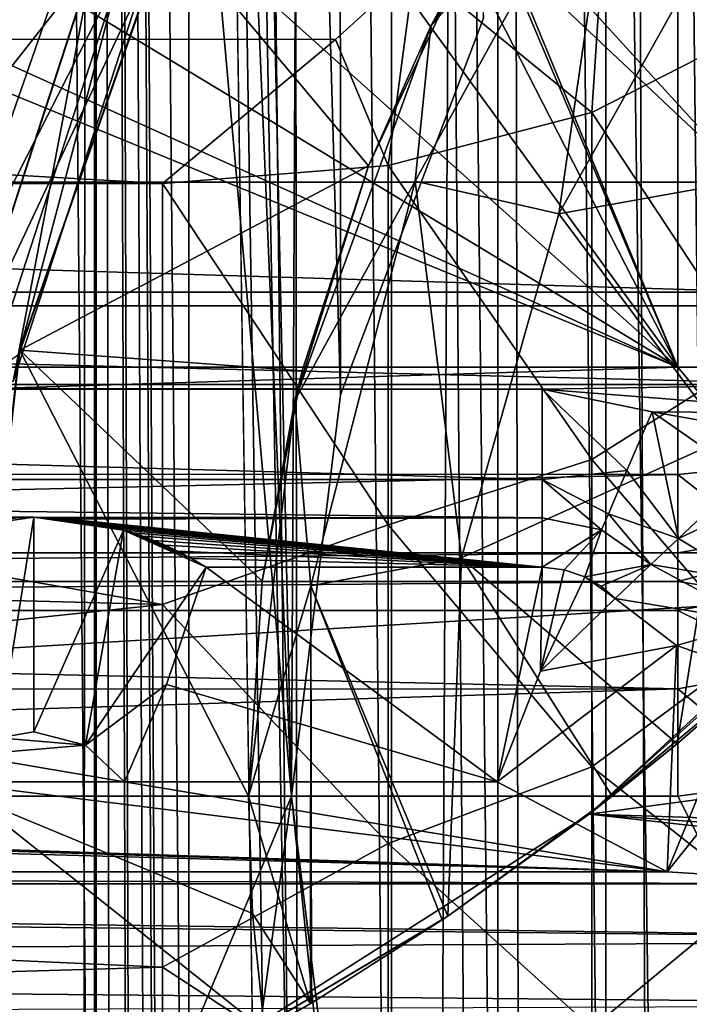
# Model space of a CAD drawing. Header units: metres. Extents: x -104 to 104, y -111 to 38.
# Tile 622 of 656: x 2.47 to 4.03, y -5.48 to -3.19. Entities that reach past the tile are written whole.
import ezdxf

# ---------------------------------------------------------------- set-up
doc = ezdxf.new("R2010")
doc.units = ezdxf.units.M
doc.layers.add('solid_509367_AD153', color=7, linetype='CONTINUOUS')

msp = doc.modelspace()

# ---------------------------------------------------------------- linework, layer by layer
at = {"layer": 'solid_509367_AD153'}
for points in [[(1.674048, 19.959681, 77.69825), (2.28966, -88.317627, 77.696724), (2.574146, -87.997528, 77.695862)], [(2.630917, 19.856411, 77.695671), (1.674048, 19.959681, 77.69825), (2.574146, -87.997528, 77.695862)], [(2.630917, 19.856411, 77.695671), (2.574146, -87.997528, 77.695862), (2.815707, -87.640511, 77.695045)], [(2.630917, 19.856411, 77.695671), (3.293016, -21.908606, 77.693222), (3.370543, -21.505487, 77.692902)], [(3.581512, 19.707483, 77.691986), (2.630917, 19.856411, 77.695671), (3.370543, -21.505487, 77.692902)], [(2.630917, 19.856411, 77.695671), (3.25963, -22.351816, 77.693359), (3.293016, -21.908606, 77.693222)], [(2.630917, 19.856411, 77.695671), (3.25963, -86, 77.693359), (3.25963, -22.351816, 77.693359)], [(2.630917, 19.856411, 77.695671), (3.230565, -86.43187, 77.693474), (3.25963, -86, 77.693359)], [(2.630917, 19.856411, 77.695671), (3.146617, -86.849998, 77.69381), (3.230565, -86.43187, 77.693474)], [(2.630917, 19.856411, 77.695671), (3.006725, -87.257118, 77.694351), (3.146617, -86.849998, 77.69381)], [(2.630917, 19.856411, 77.695671), (2.815707, -87.640511, 77.695045), (3.006725, -87.257118, 77.694351)], [(3.581512, 19.707483, 77.691986), (3.370543, -21.505487, 77.692902), (3.656184, -20.795595, 77.691643)], [(3.581512, 19.707483, 77.691986), (4.133867, -20.13625, 77.689316), (4.445875, -19.842402, 77.687645)], [(4.524728, 19.512913, 77.687202), (3.581512, 19.707483, 77.691986), (4.445875, -19.842402, 77.687645)], [(3.581512, 19.707483, 77.691986), (3.656184, -20.795595, 77.691643), (4.133867, -20.13625, 77.689316)], [(-88.5, -7.5, -19), (-88.5, 19.5, -19), (88.5, 19.5, -19)], [(-36.57795, -7.5, -19), (-88.5, -7.5, -19), (88.5, 19.5, -19)], [(-34.248123, -7.626659, -19), (-36.57795, -7.5, -19), (88.5, 19.5, -19)], [(-31.945723, -8.004942, -19), (-34.248123, -7.626659, -19), (88.5, 19.5, -19)], [(31.945723, -8.004942, -19), (-31.945723, -8.004942, -19), (88.5, 19.5, -19)], [(3.1, -5, 9.95), (1.074822, 17.817303, 9.95), (0.210047, -11.912165, 9.95)], [(3.1, -5, 9.95), (2.141101, 17.721045, 9.95), (1.074822, 17.817303, 9.95)], [(3.1, -5, 9.95), (3.203938, 17.559444, 9.95), (2.141101, 17.721045, 9.95)], [(3.1, -5, 9.95), (3.213941, -4.064489, 9.95), (3.203938, 17.559444, 9.95)], [(3.213941, -4.064489, 9.95), (3.54769, -3.186678, 9.95), (3.203938, 17.559444, 9.95)], [(2.092191, -8.318608, 8.396935), (2.645041, 15.95874, 8.518234), (2.645041, -8.3441, 8.518234)], [(2.092191, -8.318608, 8.396935), (2.092191, 15.933249, 8.396935), (2.645041, 15.95874, 8.518234)], [(3.1, -5, 8.530148), (2.645041, -8.3441, 8.518234), (2.645041, 15.95874, 8.518234)], [(3.213895, -4.064669, 8.533131), (3.1, -5, 8.530148), (2.645041, 15.95874, 8.518234)], [(3.547537, -3.186964, 8.541867), (3.213895, -4.064669, 8.533131), (2.645041, 15.95874, 8.518234)], [(2.43484, 15.591616, -15.414058), (2.434789, -7.976449, -15.414016), (2.641419, -7.942308, -15.57002)], [(2.641453, 15.557263, -15.570044), (2.43484, 15.591616, -15.414058), (2.641419, -7.942308, -15.57002)], [(2.641453, 15.557263, -15.570044), (2.641419, -7.942308, -15.57002), (2.721288, -7.929126, -15.623212)], [(2.641453, 15.557263, -15.570044), (2.721288, -7.929126, -15.623212), (2.86097, -7.906126, -15.707764)], [(2.860988, 15.520916, -15.707774), (2.641453, 15.557263, -15.570044), (2.86097, -7.906126, -15.707764)], [(2.860988, 15.520916, -15.707774), (2.86097, -7.906126, -15.707764), (3.11483, -7.863811, -15.836601)], [(3.092076, 15.482354, -15.826265), (2.860988, 15.520916, -15.707774), (3.11483, -7.863811, -15.836601)], [(3.092076, 15.482354, -15.826265), (3.11483, -7.863811, -15.836601), (3.332802, -7.82711, -15.92442)], [(3.332809, 15.441798, -15.924423), (3.092076, 15.482354, -15.826265), (3.332802, -7.82711, -15.92442)], [(3.332809, 15.441798, -15.924423), (3.332802, -7.82711, -15.92442), (3.518535, -7.796048, -15.984181)], [(3.332809, 15.441798, -15.924423), (3.518535, -7.796048, -15.984181), (3.580386, -7.785806, -16.001171)], [(3.580391, 15.400476, -16.001173), (3.332809, 15.441798, -15.924423), (3.580386, -7.785806, -16.001171)], [(3.580391, 15.400476, -16.001173), (3.580386, -7.785806, -16.001171), (3.832564, -7.744149, -16.056072)], [(3.832566, 15.358799, -16.056074), (3.580391, 15.400476, -16.001173), (3.832564, -7.744149, -16.056072)], [(3.832566, 15.358799, -16.056074), (3.832564, -7.744149, -16.056072), (3.93243, -7.727594, -16.071625)], [(3.832566, 15.358799, -16.056074), (3.93243, -7.727594, -16.071625), (4.087758, -7.701716, -16.089031)], [(4.087759, 15.316357, -16.089031), (3.832566, 15.358799, -16.056074), (4.087758, -7.701716, -16.089031)], [(-4.166118, 4.281118, 67.5), (-3, 4.281118, 67.5), (4.166118, -3.569052, 67.5)], [(-4.166118, -3.569052, 67.5), (-4.166118, 4.281118, 67.5), (4.166118, -3.569052, 67.5)], [(-3, 4.281118, 67.5), (3, 4.281118, 67.5), (4.166118, -3.569052, 67.5)], [(3, 4.281118, 67.5), (4.166118, 4.281118, 67.5), (4.166118, -3.569052, 67.5)], [(1.900831, 1.082291, 65.5), (4, -4, 65.5), (4, 4, 65.5)], [(4.25, -4, 65.433014), (4, 4, 65.5), (4, -4, 65.5)], [(4.25, -4, 65.433014), (4.25, 4, 65.433014), (4, 4, 65.5)], [(1.900831, 1.082291, 65.5), (2.153652, 0.36567, 65.5), (4, -4, 65.5)], [(2.153652, 0.36567, 65.5), (2.150407, -0.38238, 65.5), (4, -4, 65.5)], [(2.150407, -0.38238, 65.5), (1.892345, -1.097086, 65.5), (4, -4, 65.5)], [(1.892345, -1.097086, 65.5), (1.40687, -1.673021, 65.5), (4, -4, 65.5)], [(1.40687, -1.673021, 65.5), (0.769282, -2.043838, 65.5), (4, -4, 65.5)], [(-15.982141, -1.944209, 21.049999), (-15.631022, -3.857101, 21.049999), (15.982138, -1.944239, 21.049999)], [(-15.631022, -3.857101, 21.049999), (15.63101, -3.857155, 21.049999), (15.982138, -1.944239, 21.049999)], [(-0.77342, -2.042502, 65.5), (-4, -4, 65.5), (4, -4, 65.5)], [(0, -2.1875, 65.5), (-0.77342, -2.042502, 65.5), (4, -4, 65.5)], [(0.769282, -2.043838, 65.5), (0, -2.1875, 65.5), (4, -4, 65.5)], [(3.934683, -2.430208, 11.45), (3.424939, -3.205859, 11.45), (3.492352, -3.077835, 9.95)], [(3.85801, -2.714065, 12.399945), (3.424939, -3.205859, 11.45), (3.934683, -2.430208, 11.45)], [(4.191648, -2.625825, 36.64381), (4.175959, -3.214426, 37.083645), (3.833005, -2.895817, 36.385338)], [(2.625143, -2.906857, 11.15), (0.850323, -3.314128, 11.15), (0.926114, -2.667244, 11.15)], [(3.388434, -3.566754, 12.399945), (3.424939, -3.205859, 11.45), (3.85801, -2.714065, 12.399945)], [(3.388434, -3.566754, 12.399945), (3.85801, -2.714065, 12.399945), (3.722544, -3.64249, 13.298095)], [(3.85801, -2.714065, 12.399945), (4.129442, -2.915667, 13.298095), (3.722544, -3.64249, 13.298095)], [(2.625143, -2.906857, 11.15), (2.270089, -3.927758, 11.15), (0.850323, -3.314128, 11.15)], [(2.287136, -2.901698, 11.072395), (1.953861, -3.92741, 11.072395), (2.637361, -3.057628, 10.840785)], [(2.698499, -3.084849, 11.091421), (2.270089, -3.927758, 11.15), (2.625143, -2.906857, 11.15)], [(2.636623, -3.057299, 10.258378), (2.328063, -4.006949, 10.258378), (2.288363, -2.902244, 10.028094)], [(3.833005, -2.895817, 36.385338), (3.799669, -3.406651, 36.759743), (3.386393, -3.068402, 36.208347)], [(3.833005, -2.895817, 36.385338), (4.175959, -3.214426, 37.083645), (3.799669, -3.406651, 36.759743)], [(3.722544, -3.64249, 13.298095), (4.129442, -2.915667, 13.298095), (4.381695, -3.52501, 14.089865)], [(2.814644, -2.974296, 9.95), (2.467653, -3.960919, 9.95), (2.8056, -2.992635, 10.95)], [(3.279583, -3.53094, 9.95), (2.467653, -3.960919, 9.95), (2.814644, -2.974296, 9.95)], [(3.492352, -3.077835, 9.95), (3.279583, -3.53094, 9.95), (2.814644, -2.974296, 9.95)], [(2.8056, -2.992635, 10.95), (2.46533, -3.970791, 10.95), (2.698499, -3.084849, 11.091421)], [(2.467653, -3.960919, 9.95), (2.46533, -3.970791, 10.95), (2.8056, -2.992635, 10.95)], [(-3.208323, -3.231316, 36.290443), (-3.386992, -3.06725, 36.207783), (3.386393, -3.068402, 36.208347)], [(-3.208323, -3.231316, 36.290443), (3.386393, -3.068402, 36.208347), (3.202649, -3.236932, 36.293369)], [(1.953861, -3.92741, 11.072395), (2.328854, -4.007117, 10.840785), (2.637361, -3.057628, 10.840785)], [(2.451613, -4.033211, 10.549445), (2.328063, -4.006949, 10.258378), (2.636623, -3.057299, 10.258378)], [(2.637361, -3.057628, 10.840785), (2.328854, -4.007117, 10.840785), (2.752013, -3.108675, 10.549445)], [(2.752013, -3.108675, 10.549445), (2.451613, -4.033211, 10.549445), (2.636623, -3.057299, 10.258378)], [(3.32533, -3.530046, 36.551819), (3.202649, -3.236932, 36.293369), (3.386393, -3.068402, 36.208347)], [(3.799669, -3.406651, 36.759743), (3.32533, -3.530046, 36.551819), (3.386393, -3.068402, 36.208347)], [(2.698499, -3.084849, 11.091421), (2.394315, -4.021031, 11.091421), (2.270089, -3.927758, 11.15)], [(2.46533, -3.970791, 10.95), (2.394315, -4.021031, 11.091421), (2.698499, -3.084849, 11.091421)], [(3.424939, -3.205859, 11.45), (3.279583, -3.53094, 9.95), (3.492352, -3.077835, 9.95)], [(2.328854, -4.007117, 10.840785), (2.451613, -4.033211, 10.549445), (2.752013, -3.108675, 10.549445)], [(3.213941, -4.064489, 9.95), (3.213895, -4.064669, 8.533131), (3.547537, -3.186964, 8.541867)], [(3.213941, -4.064489, 9.95), (3.547537, -3.186964, 8.541867), (3.54769, -3.186678, 9.95)], [(3.424939, -3.205859, 11.45), (3.107684, -4.078112, 11.45), (3.279583, -3.53094, 9.95)], [(3.388434, -3.566754, 12.399945), (3.107684, -4.078112, 11.45), (3.424939, -3.205859, 11.45)], [(-3.208323, -3.231316, 36.290443), (3.202649, -3.236932, 36.293369), (2.8, -3.57251, 36.480267)], [(-2.8, -3.57251, 36.480267), (-3.208323, -3.231316, 36.290443), (2.8, -3.57251, 36.480267)], [(4.175959, -3.214426, 37.083645), (4.175958, -3.977422, 37.616398), (3.799669, -3.406651, 36.759743)], [(3.32533, -3.530046, 36.551819), (2.8, -3.57251, 36.480267), (3.202649, -3.236932, 36.293369)], [(3.799669, -3.406651, 36.759743), (3.799669, -4.215273, 37.324356), (3.32533, -3.530046, 36.551819)], [(4.175958, -3.977422, 37.616398), (3.799669, -4.215273, 37.324356), (3.799669, -3.406651, 36.759743)], [(3.279583, -3.53094, 9.95), (3.124857, -4.008862, 9.95), (2.467653, -3.960919, 9.95)], [(3.32533, -3.530046, 36.551819), (3.32533, -4.367959, 37.136887), (2.8, -3.57251, 36.480267)], [(3.107684, -4.078112, 11.45), (3.124857, -4.008862, 9.95), (3.279583, -3.53094, 9.95)], [(3.799669, -4.215273, 37.324356), (3.32533, -4.367959, 37.136887), (3.32533, -3.530046, 36.551819)], [(3.722544, -3.64249, 13.298095), (4.381695, -3.52501, 14.089865), (4.112917, -4.165814, 14.089865)], [(-4.219228, -3.825426, 67.5), (-4.166118, -3.569052, 67.5), (4.219233, -3.825437, 67.5)], [(-4.166118, -3.569052, 67.5), (4.166118, -3.569052, 67.5), (4.219233, -3.825437, 67.5)], [(2.8, -4.552924, 37.182964), (-2.8, -3.57251, 36.480267), (2.8, -3.57251, 36.480267)], [(2.8, -4.552924, 37.182964), (-2.8, -4.404294, 37.059212), (-2.8, -3.57251, 36.480267)], [(3.32533, -4.367959, 37.136887), (2.8, -4.552924, 37.182964), (2.8, -3.57251, 36.480267)], [(3.145533, -4.509399, 12.399945), (3.107684, -4.078112, 11.45), (3.388434, -3.566754, 12.399945)], [(3.145533, -4.509399, 12.399945), (3.388434, -3.566754, 12.399945), (3.496346, -4.444159, 13.298095)], [(3.388434, -3.566754, 12.399945), (3.722544, -3.64249, 13.298095), (3.496346, -4.444159, 13.298095)], [(3.496346, -4.444159, 13.298095), (3.722544, -3.64249, 13.298095), (4.112917, -4.165814, 14.089865)], [(-4.368894, -4.04026, 67.5), (-4.219228, -3.825426, 67.5), (4.368894, -4.04026, 67.5)], [(-4.219228, -3.825426, 67.5), (4.219233, -3.825437, 67.5), (4.368894, -4.04026, 67.5)], [(-15.631022, -3.857101, 21.049999), (-15.052203, -5.712808, 21.049999), (15.63101, -3.857155, 21.049999)], [(-15.052203, -5.712808, 21.049999), (15.052176, -5.712878, 21.049999), (15.63101, -3.857155, 21.049999)], [(2.467653, -3.960919, 9.95), (2.35, -5, 9.95), (2.46533, -3.970791, 10.95)], [(3, -5, 9.95), (2.35, -5, 9.95), (2.467653, -3.960919, 9.95)], [(3.031587, -4.498794, 9.95), (3, -5, 9.95), (2.467653, -3.960919, 9.95)], [(3.124857, -4.008862, 9.95), (3.031587, -4.498794, 9.95), (2.467653, -3.960919, 9.95)], [(4.175958, -3.977422, 37.616398), (4.175958, -4.653589, 38.255764), (3.799669, -4.215273, 37.324356)], [(4, -4, 65.5), (-4, -4, 65.5), (-4, -4.249773, 65.433144)], [(4, -4.25, 65.433014), (4, -4, 65.5), (-4, -4.249773, 65.433144)], [(3.107684, -4.078112, 11.45), (3.031587, -4.498794, 9.95), (3.124857, -4.008862, 9.95)], [(4.191342, -4.23097, 65.400055), (4.25, -4, 65.433014), (4, -4, 65.5)], [(4, -4.25, 65.433014), (4.191342, -4.23097, 65.400055), (4, -4, 65.5)], [(-4.368894, -4.04026, 67.5), (4.368894, -4.04026, 67.5), (3.684052, -4.051118, 67.5)], [(-3.684052, -4.051118, 67.5), (-4.368894, -4.04026, 67.5), (3.684052, -4.051118, 67.5)], [(3.684052, -4.262322, 67.413055), (-3.684052, -4.051118, 67.5), (3.684052, -4.051118, 67.5)], [(-3.684052, -4.262322, 67.413055), (-3.684052, -4.051118, 67.5), (3.684052, -4.262322, 67.413055)], [(4.368894, -4.04026, 67.5), (4.410144, -4.107929, 67.5), (3.684052, -4.051118, 67.5)], [(4.410144, -4.107929, 67.5), (3.940426, -4.104228, 67.5), (3.684052, -4.051118, 67.5)], [(3.881552, -4.241053, 67.460243), (3.684052, -4.051118, 67.5), (3.940426, -4.104228, 67.5)], [(3.881552, -4.241053, 67.460243), (3.684052, -4.262322, 67.413055), (3.684052, -4.051118, 67.5)], [(3.107684, -4.078112, 11.45), (3, -5, 11.45), (3.031587, -4.498794, 9.95)], [(3.145533, -4.509399, 12.399945), (3, -5, 11.45), (3.107684, -4.078112, 11.45)], [(3.1, -5, 9.95), (3.213895, -4.064669, 8.533131), (3.213941, -4.064489, 9.95)], [(3.1, -5, 9.95), (3.1, -5, 8.530148), (3.213895, -4.064669, 8.533131)], [(4.001887, -4.399097, 67.413055), (3.881552, -4.241053, 67.460243), (3.940426, -4.104228, 67.5)], [(4.411399, -4.187469, 67.5), (4.155261, -4.253894, 67.5), (3.940426, -4.104228, 67.5)], [(4.001887, -4.399097, 67.413055), (3.940426, -4.104228, 67.5), (4.155261, -4.253894, 67.5)], [(4.410144, -4.107929, 67.5), (4.411399, -4.187469, 67.5), (3.940426, -4.104228, 67.5)], [(3.496346, -4.444159, 13.298095), (4.112917, -4.165814, 14.089865), (3.99857, -4.877804, 14.091138)], [(4.2348, -4.671913, 14.32168), (3.99857, -4.877804, 14.091138), (4.112917, -4.165814, 14.089865)], [(3.799669, -4.215273, 37.324356), (3.799669, -4.931876, 38.001957), (3.32533, -4.367959, 37.136887)], [(4.685295, -4.219987, 15.05), (3.79355, -5.04171, 15.05), (4.564552, -4.349699, 14.555742)], [(8.992575, -4.341708, 15.05), (3.79355, -5.04171, 15.05), (4.685295, -4.219987, 15.05)], [(4.175958, -4.653589, 38.255764), (3.799669, -4.931876, 38.001957), (3.799669, -4.215273, 37.324356)], [(3.881552, -4.241053, 67.460243), (3.838194, -4.341807, 67.351509), (3.684052, -4.262322, 67.413055)], [(4.001887, -4.399097, 67.413055), (3.838194, -4.341807, 67.351509), (3.881552, -4.241053, 67.460243)], [(4.191342, -4.400172, 65.230759), (4.191342, -4.23097, 65.400055), (4, -4.25, 65.433014)], [(4, -4.25, 65.433014), (-4, -4.249773, 65.433144), (-4, -4.433012, 65.25)], [(4, -4.433144, 65.249771), (4, -4.25, 65.433014), (-4, -4.433012, 65.25)], [(-3.684052, -4.262322, 67.413055), (3.684052, -4.351107, 67.202621), (2.499835, -4.35, 67.225876)], [(-3.684052, -4.262322, 67.413055), (3.684052, -4.262322, 67.413055), (3.684052, -4.351107, 67.202621)], [(-3.684052, -4.262322, 67.413055), (2.499835, -4.35, 67.225876), (-2.500165, -4.35, 67.225876)], [(3.684052, -4.262322, 67.413055), (3.821965, -4.379521, 67.202621), (3.684052, -4.351107, 67.202621)], [(3.838194, -4.341807, 67.351509), (3.821965, -4.379521, 67.202621), (3.684052, -4.262322, 67.413055)], [(4, -4.433144, 65.249771), (4.191342, -4.400172, 65.230759), (4, -4.25, 65.433014)], [(4.001887, -4.399097, 67.413055), (4.155261, -4.253894, 67.5), (4.22337, -4.295271, 67.5)], [(4.164857, -4.498208, 67.413055), (4.001887, -4.399097, 67.413055), (4.22337, -4.295271, 67.5)], [(-2.500165, -4.35, 67.225876), (2.499835, -4.35, 67.225876), (2.459271, -4.351107, 67.202621)], [(2.499998, -4.35, 54), (2.417739, -4.863921, 53.5), (2.291114, -4.379676, 54)], [(2.499835, -4.35, 67.225876), (2.291114, -4.379676, 54), (2.459271, -4.351107, 67.202621)], [(2.499835, -4.35, 67.225876), (2.499998, -4.35, 54), (2.291114, -4.379676, 54)], [(2.499998, -4.35, 54), (2.50007, -4.85, 53.5), (2.417739, -4.863921, 53.5)], [(2.499835, -4.35, 67.225876), (3.684052, -4.351107, 67.202621), (2.540729, -4.351107, 67.202621)], [(2.499835, -4.35, 67.225876), (2.540729, -4.351107, 67.202621), (2.499998, -4.35, 54)], [(2.708891, -4.379678, 54), (2.50007, -4.85, 53.5), (2.499998, -4.35, 54)], [(2.499998, -4.35, 54), (2.540729, -4.351107, 67.202621), (2.549855, -4.351659, 67.139351)], [(2.499998, -4.35, 54), (2.549855, -4.351659, 67.139351), (2.55907, -4.35233, 67.062462)], [(2.499998, -4.35, 54), (2.55907, -4.35233, 67.062462), (2.568591, -4.353143, 66.969276)], [(2.499998, -4.35, 54), (2.568591, -4.353143, 66.969276), (2.578582, -4.354128, 66.8564)], [(2.499998, -4.35, 54), (2.578582, -4.354128, 66.8564), (2.58917, -4.355319, 66.719849)], [(2.499998, -4.35, 54), (2.58917, -4.355319, 66.719849), (2.600472, -4.356761, 66.554779)], [(2.499998, -4.35, 54), (2.600472, -4.356761, 66.554779), (2.612597, -4.3585, 66.3554)], [(2.499998, -4.35, 54), (2.612597, -4.3585, 66.3554), (2.625664, -4.360602, 66.11451)], [(2.499998, -4.35, 54), (2.625664, -4.360602, 66.11451), (2.639785, -4.363142, 65.823555)], [(2.499998, -4.35, 54), (2.639785, -4.363142, 65.823555), (2.655084, -4.36621, 65.472031)], [(2.499998, -4.35, 54), (2.655084, -4.36621, 65.472031), (2.671683, -4.369915, 65.047455)], [(2.499998, -4.35, 54), (2.671683, -4.369915, 65.047455), (2.689707, -4.374389, 64.534752)], [(2.708891, -4.379678, 54), (2.499998, -4.35, 54), (2.689707, -4.374389, 64.534752)], [(2.549855, -4.351659, 67.139351), (2.540729, -4.351107, 67.202621), (3.684052, -4.351107, 67.202621)], [(2.55907, -4.35233, 67.062462), (2.549855, -4.351659, 67.139351), (3.684052, -4.351107, 67.202621)], [(2.568591, -4.353143, 66.969276), (2.55907, -4.35233, 67.062462), (3.684052, -4.351107, 67.202621)], [(2.578582, -4.354128, 66.8564), (2.568591, -4.353143, 66.969276), (3.684052, -4.351107, 67.202621)], [(2.578582, -4.354128, 66.8564), (3.684052, -4.351107, 67.202621), (3.684052, -4.466362, 53.995636)], [(2.58917, -4.355319, 66.719849), (2.578582, -4.354128, 66.8564), (3.684052, -4.466362, 53.995636)], [(2.600472, -4.356761, 66.554779), (2.58917, -4.355319, 66.719849), (3.684052, -4.466362, 53.995636)], [(2.612597, -4.3585, 66.3554), (2.600472, -4.356761, 66.554779), (3.684052, -4.466362, 53.995636)], [(2.625664, -4.360602, 66.11451), (2.612597, -4.3585, 66.3554), (3.684052, -4.466362, 53.995636)], [(3.684052, -4.466362, 53.995636), (3.684052, -4.351107, 67.202621), (3.821965, -4.379521, 67.202621)], [(8.992575, -4.341708, 15.05), (8.791926, -5.202926, 15.05), (3.79355, -5.04171, 15.05)], [(3.79355, -5.04171, 15.05), (4.2348, -4.671913, 14.32168), (4.564552, -4.349699, 14.555742)], [(3.838194, -4.341807, 67.351509), (3.937413, -4.460136, 67.202621), (3.821965, -4.379521, 67.202621)], [(4.001887, -4.399097, 67.413055), (3.937413, -4.460136, 67.202621), (3.838194, -4.341807, 67.351509)], [(2.708891, -4.379678, 54), (2.620595, -4.881093, 53.5), (2.50007, -4.85, 53.5)], [(2.708891, -4.379678, 54), (2.901253, -4.466362, 53.995636), (2.620595, -4.881093, 53.5)], [(2.639785, -4.363142, 65.823555), (2.625664, -4.360602, 66.11451), (3.684052, -4.466362, 53.995636)], [(2.655084, -4.36621, 65.472031), (2.639785, -4.363142, 65.823555), (3.684052, -4.466362, 53.995636)], [(2.671683, -4.369915, 65.047455), (2.655084, -4.36621, 65.472031), (3.684052, -4.466362, 53.995636)], [(2.689707, -4.374389, 64.534752), (2.671683, -4.369915, 65.047455), (3.684052, -4.466362, 53.995636)], [(2.709288, -4.379793, 63.915516), (2.689707, -4.374389, 64.534752), (3.684052, -4.466362, 53.995636)], [(2.708891, -4.379678, 54), (2.689707, -4.374389, 64.534752), (2.709288, -4.379793, 63.915516)], [(2.708891, -4.379678, 54), (2.867122, -4.445996, 56.329418), (2.901253, -4.466362, 53.995636)], [(2.708891, -4.379678, 54), (2.709288, -4.379793, 63.915516), (2.730562, -4.386319, 63.167744)], [(2.708891, -4.379678, 54), (2.730562, -4.386319, 63.167744), (2.753683, -4.394207, 62.26387)], [(2.708891, -4.379678, 54), (2.753683, -4.394207, 62.26387), (2.778778, -4.403736, 61.171883)], [(2.708891, -4.379678, 54), (2.778778, -4.403736, 61.171883), (2.805972, -4.415251, 59.852379)], [(2.708891, -4.379678, 54), (2.805972, -4.415251, 59.852379), (2.835387, -4.429167, 58.257744)], [(2.708891, -4.379678, 54), (2.835387, -4.429167, 58.257744), (2.867122, -4.445996, 56.329418)], [(2.730562, -4.386319, 63.167744), (2.709288, -4.379793, 63.915516), (3.684052, -4.466362, 53.995636)], [(3.32533, -4.367959, 37.136887), (3.32533, -5.110518, 37.839027), (2.8, -4.552924, 37.182964)], [(3.799669, -4.931876, 38.001957), (3.32533, -5.110518, 37.839027), (3.32533, -4.367959, 37.136887)], [(3.735338, -4.472112, 53.989937), (3.684052, -4.466362, 53.995636), (3.821965, -4.379521, 67.202621)], [(3.783453, -4.488776, 53.973419), (3.735338, -4.472112, 53.989937), (3.821965, -4.379521, 67.202621)], [(3.783453, -4.488776, 53.973419), (3.821965, -4.379521, 67.202621), (3.937413, -4.460136, 67.202621)], [(2.8, -4.552924, 37.182964), (-2.8, -5.143764, 37.75219), (-2.8, -4.404294, 37.059212)], [(2.753683, -4.394207, 62.26387), (2.730562, -4.386319, 63.167744), (3.684052, -4.466362, 53.995636)], [(2.778778, -4.403736, 61.171883), (2.753683, -4.394207, 62.26387), (3.684052, -4.466362, 53.995636)], [(2.805972, -4.415251, 59.852379), (2.778778, -4.403736, 61.171883), (3.684052, -4.466362, 53.995636)], [(4.164857, -4.498208, 67.413055), (3.937413, -4.460136, 67.202621), (4.001887, -4.399097, 67.413055)], [(4.25, -4.433012, 65), (4.191342, -4.400172, 65.230759), (4, -4.433144, 65.249771)], [(2.835387, -4.429167, 58.257744), (2.805972, -4.415251, 59.852379), (3.684052, -4.466362, 53.995636)], [(4, -4.433144, 65.249771), (-4, -4.433012, 65.25), (-4, -4.5, 65)], [(4, -4.5, 65), (4, -4.433144, 65.249771), (-4, -4.5, 65)], [(2.867122, -4.445996, 56.329418), (2.835387, -4.429167, 58.257744), (3.684052, -4.466362, 53.995636)], [(2.867122, -4.445996, 56.329418), (3.684052, -4.466362, 53.995636), (2.901253, -4.466362, 53.995636)], [(3.145533, -4.509399, 12.399945), (3.496346, -4.444159, 13.298095), (3.463936, -5.279733, 13.298676)], [(3.463936, -5.279733, 13.298676), (3.496346, -4.444159, 13.298095), (3.847322, -4.999999, 13.911841)], [(3.496346, -4.444159, 13.298095), (3.99857, -4.877804, 14.091138), (3.847322, -4.999999, 13.911841)], [(4, -4.5, 65), (4.25, -4.433012, 65), (4, -4.433144, 65.249771)], [(4.25, -4.433012, 54), (4.25, -4.433012, 65), (4, -4.5, 65)], [(4, -4.5, 54), (4.25, -4.433012, 54), (4, -4.5, 65)], [(4.200072, -4.530375, 53.750225), (4.25, -4.433012, 54), (4, -4.5, 54)], [(2.809122, -4.73944, 53.724934), (2.620595, -4.881093, 53.5), (2.901253, -4.466362, 53.995636)], [(2.809122, -4.73944, 53.724934), (2.901253, -4.466362, 53.995636), (3.578945, -4.966343, 53.5)], [(2.901253, -4.466362, 53.995636), (3.684052, -4.466362, 53.995636), (3.578945, -4.966343, 53.5)], [(3.680475, -4.708316, 53.755787), (3.578945, -4.966343, 53.5), (3.684052, -4.466362, 53.995636)], [(3.680475, -4.708316, 53.755787), (3.684052, -4.466362, 53.995636), (3.735338, -4.472112, 53.989937)], [(3.680475, -4.708316, 53.755787), (3.735338, -4.472112, 53.989937), (3.783453, -4.488776, 53.973419)], [(3.821127, -4.510859, 53.989998), (3.783453, -4.488776, 53.973419), (3.937413, -4.460136, 67.202621)], [(3.821127, -4.510859, 53.989998), (3.937413, -4.460136, 67.202621), (3.853717, -4.539374, 53.995636)], [(3.937413, -4.460136, 67.202621), (4.187126, -4.594334, 67.202621), (3.853717, -4.539374, 53.995636)], [(4.164857, -4.498208, 67.413055), (4.187126, -4.594334, 67.202621), (3.937413, -4.460136, 67.202621)], [(3.680475, -4.708316, 53.755787), (3.783453, -4.488776, 53.973419), (3.853717, -4.539374, 53.995636)], [(3.821127, -4.510859, 53.989998), (3.853717, -4.539374, 53.995636), (3.783453, -4.488776, 53.973419)], [(4, -4.5, 54), (-4, -4.5, 54), (-4, -4.566988, 53.75)], [(4, -4.5, 65), (-4, -4.5, 65), (-4, -4.5, 54)], [(4, -4.5, 54), (4, -4.5, 65), (-4, -4.5, 54)], [(4, -4.566856, 53.750225), (4, -4.5, 54), (-4, -4.566988, 53.75)], [(3, -5, 11.45), (3, -5, 9.95), (3.031587, -4.498794, 9.95)], [(3.144639, -5.483309, 12.400007), (3, -5, 11.45), (3.145533, -4.509399, 12.399945)], [(3.146852, -5.481983, 12.409608), (3.144639, -5.483309, 12.400007), (3.145533, -4.509399, 12.399945)], [(3.145533, -4.509399, 12.399945), (3.463936, -5.279733, 13.298676), (3.451162, -5.288366, 13.272763)], [(3.146852, -5.481983, 12.409608), (3.145533, -4.509399, 12.399945), (3.451162, -5.288366, 13.272763)], [(4.200072, -4.530375, 53.750225), (4, -4.5, 54), (4, -4.566856, 53.750225)], [(3.680475, -4.708316, 53.755787), (3.853717, -4.539374, 53.995636), (3.996895, -4.648885, 53.995636)], [(4.187126, -4.594334, 67.202621), (3.996895, -4.648885, 53.995636), (3.853717, -4.539374, 53.995636)], [(4.200072, -4.530375, 53.750225), (4, -4.566856, 53.750225), (4.268517, -4.700284, 53.566986)], [(2.8, -4.552924, 37.182964), (2.8, -5.398144, 38.043541), (-2.8, -5.143764, 37.75219)], [(3.32533, -5.110518, 37.839027), (2.8, -5.398144, 38.043541), (2.8, -4.552924, 37.182964)], [(4, -4.566856, 53.750225), (-4, -4.566988, 53.75), (4, -4.75, 53.566986)], [(4, -4.75, 53.566986), (-4, -4.566988, 53.75), (-4, -4.750227, 53.566856)], [(4, -4.566856, 53.750225), (4, -4.75, 53.566986), (4.268517, -4.700284, 53.566986)], [(4.187126, -4.594334, 67.202621), (4.167234, -4.70786, 53.995636), (3.996895, -4.648885, 53.995636)], [(3.996895, -4.648885, 53.995636), (3.975133, -5.175986, 53.5), (3.578945, -4.966343, 53.5)], [(3.680475, -4.708316, 53.755787), (3.996895, -4.648885, 53.995636), (3.578945, -4.966343, 53.5)], [(4.175958, -4.653589, 38.255764), (4.175958, -5.228168, 38.987778), (3.799669, -4.931876, 38.001957)], [(4.167234, -4.70786, 53.995636), (3.975133, -5.175986, 53.5), (3.996895, -4.648885, 53.995636)], [(3.79355, -5.04171, 15.05), (3.99857, -4.877804, 14.091138), (4.2348, -4.671913, 14.32168)], [(4.268517, -4.700284, 53.566986), (4, -4.75, 53.566986), (4.258839, -4.965897, 53.5)], [(4.347479, -4.710324, 53.995636), (3.975133, -5.175986, 53.5), (4.167234, -4.70786, 53.995636)], [(4.347479, -4.710324, 53.995636), (4.423767, -5.204174, 53.5), (3.975133, -5.175986, 53.5)], [(2.809122, -4.73944, 53.724934), (2.711272, -4.966343, 53.5), (2.620595, -4.881093, 53.5)], [(2.809122, -4.73944, 53.724934), (3.578945, -4.966343, 53.5), (2.711272, -4.966343, 53.5)], [(4, -4.75, 53.566986), (-4, -5, 53.5), (4, -5, 53.5)], [(4, -4.75, 53.566986), (-4, -4.750227, 53.566856), (-4, -5, 53.5)], [(4, -4.75, 53.566986), (4, -5, 53.5), (4.258839, -4.965897, 53.5)], [(2.34457, -4.90419, 53.5), (2.417739, -4.863921, 53.5), (2.620595, -4.881093, 53.5)], [(2.417739, -4.863921, 53.5), (2.50007, -4.85, 53.5), (2.620595, -4.881093, 53.5)], [(2.34457, -4.90419, 53.5), (2.620595, -4.881093, 53.5), (2.711272, -4.966343, 53.5)], [(3.79355, -5.04171, 15.05), (3.847322, -4.999999, 13.911841), (3.99857, -4.877804, 14.091138)], [(2.288728, -4.966343, 53.5), (2.34457, -4.90419, 53.5), (2.711272, -4.966343, 53.5)], [(3.799669, -4.931876, 38.001957), (3.799669, -5.540815, 38.777748), (3.32533, -5.110518, 37.839027)], [(4.175958, -5.228168, 38.987778), (3.799669, -5.540815, 38.777748), (3.799669, -4.931876, 38.001957)], [(3.975133, -5.175986, 53.5), (-3.975118, -5.17598, 53.5), (-3.578945, -4.966343, 53.5)], [(3.975133, -5.175986, 53.5), (-3.578945, -4.966343, 53.5), (-2.711272, -4.966343, 53.5)], [(3.975133, -5.175986, 53.5), (-2.711272, -4.966343, 53.5), (-2.288728, -4.966343, 53.5)], [(3.975133, -5.175986, 53.5), (-2.288728, -4.966343, 53.5), (2.288728, -4.966343, 53.5)], [(3.975133, -5.175986, 53.5), (2.288728, -4.966343, 53.5), (2.711272, -4.966343, 53.5)], [(3.975133, -5.175986, 53.5), (2.711272, -4.966343, 53.5), (3.578945, -4.966343, 53.5)], [(4.258839, -4.965897, 53.5), (4, -5, 53.5), (4.5, -5.9925, 53.5)], [(-4, -5, 53.5), (-4.5, -5.9925, 53.5), (4.5, -5.9925, 53.5)], [(4, -5, 53.5), (-4, -5, 53.5), (4.5, -5.9925, 53.5)], [(3.213941, -5.935511, 9.95), (3.1, -5, 9.95), (0.210047, -11.912165, 9.95)], [(3.037466, -5.546191, 9.95), (2.466423, -6.033688, 9.95), (2.35, -5, 9.95)], [(3.009378, -5.273737, 9.95), (3.037466, -5.546191, 9.95), (2.35, -5, 9.95)], [(3, -5, 9.95), (3.009378, -5.273737, 9.95), (2.35, -5, 9.95)], [(3.1, -5, 8.530148), (3.183146, -5.800446, 8.532325), (2.645041, -8.3441, 8.518234)], [(3.009377, -5.273737, 11.45), (3.009378, -5.273737, 9.95), (3, -5, 9.95)], [(3.009377, -5.273737, 11.45), (3, -5, 9.95), (3, -5, 11.45)], [(3.144639, -5.483309, 12.400007), (3.009377, -5.273737, 11.45), (3, -5, 11.45)], [(3.213941, -5.935511, 9.95), (3.183146, -5.800446, 8.532325), (3.1, -5, 8.530148)], [(3.213941, -5.935511, 9.95), (3.1, -5, 8.530148), (3.1, -5, 9.95)], [(3.79355, -5.04171, 15.05), (3.463936, -5.279733, 13.298676), (3.847322, -4.999999, 13.911841)], [(3.79355, -5.04171, 15.05), (2.770548, -5.691703, 15.05), (3.463936, -5.279733, 13.298676)], [(8.64362, -5.58182, 15.05), (2.770548, -5.691703, 15.05), (3.79355, -5.04171, 15.05)], [(8.724204, -5.39489, 15.05), (8.64362, -5.58182, 15.05), (3.79355, -5.04171, 15.05)], [(8.791926, -5.202926, 15.05), (8.724204, -5.39489, 15.05), (3.79355, -5.04171, 15.05)], [(2.350674, -5.079157, 10.95), (2.483508, -6.106254, 10.95), (2.394315, -5.978969, 11.091421)], [(2.466423, -6.033688, 9.95), (2.483508, -6.106254, 10.95), (2.350674, -5.079157, 10.95)], [(3.32533, -5.110518, 37.839027), (3.32533, -5.741515, 38.642918), (2.8, -5.398144, 38.043541)], [(3.799669, -5.540815, 38.777748), (3.32533, -5.741515, 38.642918), (3.32533, -5.110518, 37.839027)], [(2.8, -5.398144, 38.043541), (-2.8, -5.563184, 38.251354), (-2.8, -5.143764, 37.75219)], [(4.423767, -5.204174, 53.5), (-4.423765, -5.204175, 53.5), (-3.975118, -5.17598, 53.5)], [(3.975133, -5.175986, 53.5), (4.423767, -5.204174, 53.5), (-3.975118, -5.17598, 53.5)], [(-4.423765, -5.204175, 53.5), (5.387175, -5.336974, 53.5), (-5.486678, -5.217254, 53.5)], [(4.423767, -5.204174, 53.5), (5.387175, -5.336974, 53.5), (-4.423765, -5.204175, 53.5)], [(5.387175, -5.336974, 53.5), (-5.336974, -5.387175, 53.5), (-5.486678, -5.217254, 53.5)], [(4.175958, -5.228168, 38.987778), (4.175958, -5.688616, 39.796467), (3.799669, -5.540815, 38.777748)], [(3.009377, -5.273737, 11.45), (3.037466, -5.546191, 11.45), (3.009378, -5.273737, 9.95)], [(3.144639, -5.483309, 12.400007), (3.037466, -5.546191, 11.45), (3.009377, -5.273737, 11.45)], [(3.037466, -5.546191, 10.95), (3.037466, -5.546191, 9.95), (3.009378, -5.273737, 9.95)], [(3.037466, -5.546191, 11.45), (3.037466, -5.546191, 10.95), (3.009378, -5.273737, 9.95)], [(2.770548, -5.691703, 15.05), (3.451162, -5.288366, 13.272763), (3.463936, -5.279733, 13.298676)], [(2.770548, -5.691703, 15.05), (3.146852, -5.481983, 12.409608), (3.451162, -5.288366, 13.272763)], [(5.387175, -5.336974, 53.5), (5.217254, -5.486678, 53.5), (-5.336974, -5.387175, 53.5)], [(5.217254, -5.486678, 53.5), (-5.159898, -5.525182, 53.5), (-5.336974, -5.387175, 53.5)], [(2.8, -5.398144, 38.043541), (2.8, -6.083074, 39.036446), (-2.8, -5.563184, 38.251354)], [(3.32533, -5.741515, 38.642918), (2.8, -6.083074, 39.036446), (2.8, -5.398144, 38.043541)], [(2.770548, -5.691703, 15.05), (3.144639, -5.483309, 12.400007), (3.146852, -5.481983, 12.409608)], [(2.770548, -5.691703, 15.05), (3.037466, -5.546191, 11.45), (3.144639, -5.483309, 12.400007)]]:
    msp.add_3dface(points, dxfattribs=at)

doc.saveas('drawing.dxf')
